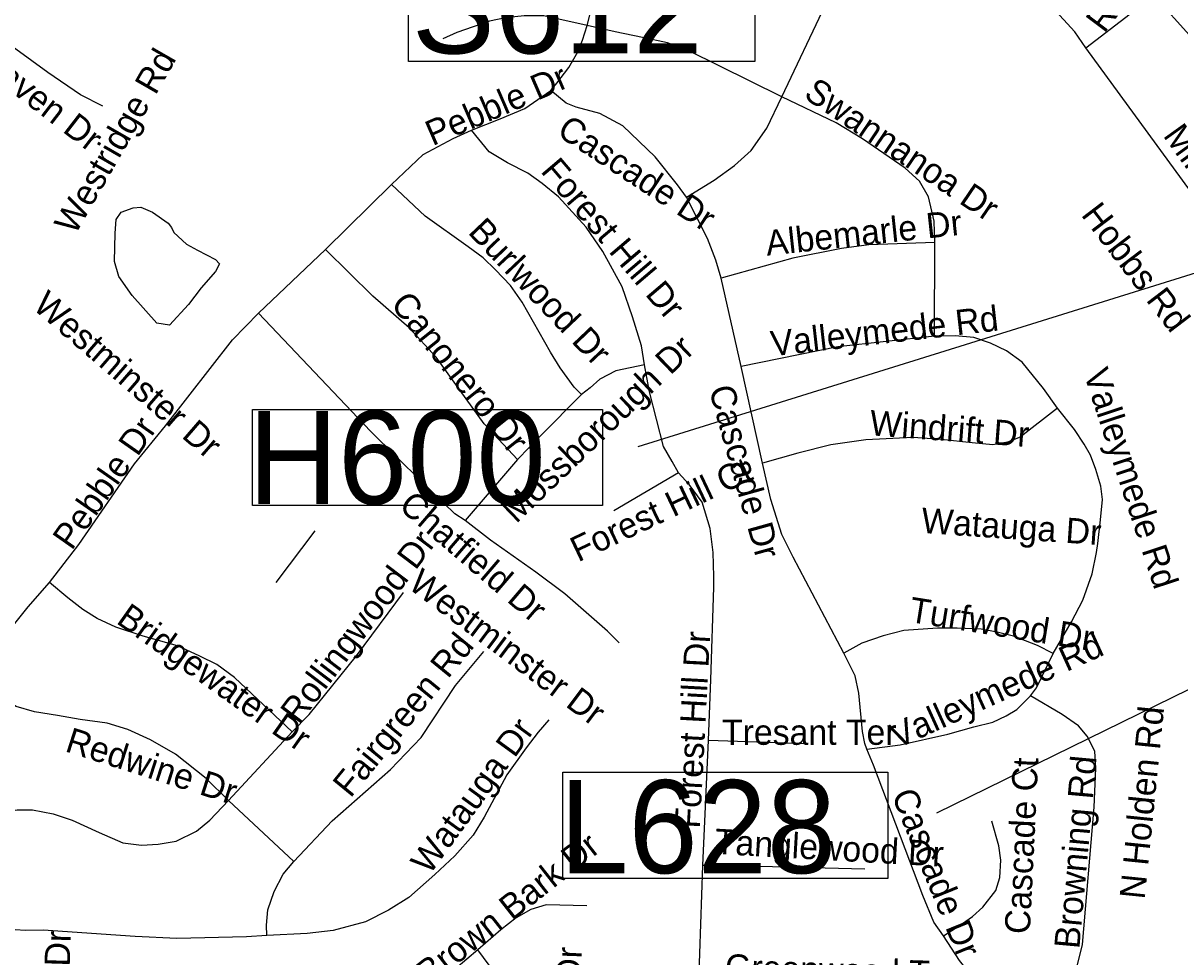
# Model space of a CAD drawing. Extents: x 1662474 to 1856135, y 779280 to 917889.
# Drawn here: x 1746543 to 1750894, y 854722 to 858234 of the extents above; entities that cross this region are included whole.
import ezdxf

# ---------------------------------------------------------------- set-up
doc = ezdxf.new("R2010")
doc.units = 0
for name, color, linetype in [('Exist Hydrographic Pond Under 1500 Sq Ft', 7, 'Continuous'), ('Exist Road Non-System Structure Non-Sys NCDOT Number Label', 7, 'Continuous'), ('Exist Road Non-System Type 51', 7, 'Continuous'), ('Exist Road Non-System Type 51 Label', 7, 'Continuous'), ('Exist Road Secondary Structure Culvert Number Label', 7, 'Continuous'), ('Exist Road Secondary Structure Ovrhead Sign Number Label', 7, 'Continuous')]:
    doc.layers.add(name, color=color, linetype=linetype)

msp = doc.modelspace()

# ---------------------------------------------------------------- linework, layer by layer
at = {"layer": 'Exist Hydrographic Pond Under 1500 Sq Ft'}
msp.add_lwpolyline([(1747165.7, 857175.8), (1747093.5, 857097.4), (1747046, 857105.7), (1746953.1, 857208.8), (1746903.5, 857281.1), (1746887, 857336.8), (1746889.1, 857444.1), (1746893.2, 857495.7), (1746911.8, 857522.5), (1746957.2, 857539), (1746986.1, 857541.1), (1747029.5, 857522.5), (1747089.3, 857481.2), (1747101.7, 857464.7), (1747110, 857446.1), (1747157.5, 857402.8), (1747198.8, 857380.1), (1747266.9, 857345), (1747281.4, 857328.5), (1747266.9, 857299.6), (1747213.2, 857237.7), (1747165.7, 857175.8)], dxfattribs=at)
at = {"layer": 'Exist Road Non-System Structure Non-Sys NCDOT Number Label'}
msp.add_line((1752263, 857702.4), (1748855.4, 856640.1), dxfattribs=at)
msp.add_lwpolyline([(1747406, 856780.1), (1748723.1, 856780.1), (1748723.1, 856419), (1747406, 856419)], close=True, dxfattribs=at)
at = {"layer": 'Exist Road Non-System Type 51'}
for p, q in [((1748665.4, 858225.1), (1748758.1, 858609.6)), ((1749397.6, 857956.4), (1749561.8, 858303)), ((1747680.4, 857382.4), (1747929.2, 857626.7)), ((1747429.2, 857142.9), (1747680.4, 857382.4)), ((1749971.8, 857055.9), (1749973, 857408.4)), ((1749243.6, 856942.7), (1749168.6, 857275)), ((1749323.9, 856578.4), (1749243.6, 856942.7)), ((1748403.2, 856592.9), (1748206.4, 856362.7)), ((1749008.2, 856542.7), (1748765.4, 856399.4)), ((1747494.9, 856130.1), (1747641.9, 856324.1)), ((1749630, 855863.7), (1749439.6, 856224.9)), ((1747315.9, 855310.4), (1747555.2, 855567.9)), ((1749100.1, 855065.9), (1749120.9, 855536.7)), ((1749120.9, 855536.7), (1749485.4, 855524.1)), ((1747561.5, 855080), (1747315.9, 855310.4)), ((1749084.4, 854612.9), (1749100.1, 855065.9))]:
    msp.add_line(p, q, dxfattribs=at)
for points in [[(1750541, 858140.4), (1750499.2, 858200.7), (1750414, 858293.4), (1750327.4, 858373.7), (1750212.9, 858466.2), (1750123.1, 858523.5), (1750034.6, 858579.9)], [(1750541, 858140.4), (1750707.6, 858268.4), (1750753.4, 858307), (1750792.9, 858342.4)], [(1751444.1, 858086), (1751144.1, 858081), (1751090.9, 858086.2), (1751038.1, 858107), (1750980.6, 858137.4), (1750942, 858175.8), (1750792.9, 858342.4)], [(1746842.9, 857920.9), (1746759.4, 857964.4), (1746636.6, 858047.9), (1746347.9, 858257.4)], [(1748665.4, 858225.1), (1748502.1, 858261.6), (1748428.4, 858261.4), (1748357.4, 858254.2), (1748296.9, 858240.6), (1748175.1, 858198.9), (1748121.9, 858174.7)], [(1748528.1, 857980.2), (1748550.2, 858008.2), (1748595.9, 858066.6), (1748630, 858126.2), (1748647.9, 858169.7), (1748665.4, 858225.1)], [(1749397.6, 857956.4), (1749044.6, 858131.1), (1748966.5, 858159.2), (1748872.8, 858179.9), (1748769.6, 858200.9), (1748665.4, 858225.1)], [(1751269.4, 857191.2), (1751138.9, 857321.7), (1750541, 858140.4)], [(1748230.2, 857830.9), (1748337.6, 857874.2), (1748430.2, 857912.5), (1748528.1, 857980.2)], [(1749038.4, 857578.9), (1749005.1, 857625.9), (1748920.6, 857731.1), (1748798.8, 857846.9), (1748712.4, 857893.4), (1748622.9, 857917.8), (1748585.6, 857933.2), (1748528.1, 857980.2)], [(1749038.4, 857578.9), (1749142.6, 857642.7), (1749218.6, 857698.1), (1749281.1, 857754.2), (1749341.2, 857838.5), (1749397.6, 857956.4)], [(1749973, 857408.4), (1749970.4, 857488.9), (1749948.9, 857580.2), (1749914.5, 857639.5), (1749860.4, 857688.6), (1749700.9, 857798.6), (1749601.9, 857858.2), (1749397.6, 857956.4)], [(1747929.2, 857626.7), (1748048.1, 857739.8), (1748160.5, 857799.9), (1748230.2, 857830.9)], [(1748879.9, 856947.9), (1748868.6, 857019.6), (1748835.2, 857129), (1748796.6, 857241.9), (1748723.6, 857375), (1748661, 857466.6), (1748557.4, 857580.2), (1748495.9, 857629.9), (1748441.9, 857669.7), (1748364.6, 857708.2), (1748295.9, 857750), (1748230.2, 857830.9)], [(1748643.6, 856836.4), (1748615.9, 856864.5), (1748563.6, 856936.7), (1748527.1, 856995.7), (1748420, 857184.7), (1748376.1, 857246.9), (1748320, 857306.2), (1748273.9, 857351.1), (1748216.9, 857392.2), (1748055.2, 857507.2), (1747929.2, 857626.7)], [(1749168.6, 857275), (1749148.9, 857341.9), (1749117.6, 857423.5), (1749077, 857503.1), (1749038.4, 857578.9)], [(1748403.2, 856592.9), (1748277.2, 856727.2), (1748096.9, 856976.9), (1747995.9, 857087.4), (1747858.4, 857207.2), (1747680.4, 857382.4)], [(1749973, 857408.4), (1749724.2, 857399.9), (1749621.9, 857386.5), (1749438.4, 857349.8), (1749168.6, 857275)], [(1747079.4, 856718.6), (1747330.4, 857042.4), (1747429.2, 857142.9)], [(1748206.4, 856362.7), (1748166.8, 856388.7), (1748042.9, 856508.6), (1747850.2, 856698.9), (1747429.2, 857142.9)], [(1749971.8, 857055.9), (1749607.1, 857016.7), (1749243.6, 856942.7)], [(1750433.4, 856785.2), (1750381.4, 856859.2), (1750300.4, 856958.2), (1750242.1, 857000.7), (1750182.5, 857029.9), (1750118.9, 857051.9), (1750049.1, 857057.9), (1749971.8, 857055.9)], [(1748879.9, 856947.9), (1748772.8, 856925.9), (1748712.4, 856894.4), (1748675.9, 856862.4), (1748643.6, 856836.4)], [(1749008.2, 856542.7), (1748984.4, 856584.4), (1748952.1, 856641.9), (1748899.9, 856846.4), (1748879.9, 856947.9)], [(1748643.6, 856836.4), (1748490.6, 856682.4), (1748403.2, 856592.9)], [(1750433.4, 856785.2), (1750294, 856676.2), (1750246.2, 856658.2), (1750190.9, 856647.7), (1750112.9, 856655), (1749995.9, 856667.7), (1749890.6, 856675), (1749713.4, 856666.9), (1749581.1, 856648.2), (1749457.2, 856615.9), (1749323.9, 856578.4)], [(1750580.6, 856242.4), (1750585.4, 856276.9), (1750595.9, 856365.5), (1750603.4, 856442.4), (1750597.1, 856492.6), (1750578.2, 856555), (1750557.5, 856608.9), (1750534.6, 856650.6), (1750498.2, 856704.9), (1750433.4, 856785.2)], [(1746641.9, 856130.4), (1746753.1, 856273.2), (1746962.6, 856576.2), (1747079.4, 856718.6)], [(1749439.6, 856224.9), (1749397.6, 856310.4), (1749355.1, 856441.9), (1749323.9, 856578.4)], [(1749141.2, 856111.8), (1749140.8, 856152.9), (1749138.6, 856242.4), (1749127.9, 856333.5), (1749097.8, 856431.4), (1749048.9, 856498.1), (1749008.2, 856542.7)], [(1748785.4, 855903.4), (1748741.6, 855946.9), (1748580.4, 856086.9), (1748472, 856168.7), (1748301.1, 856289.7), (1748206.4, 856362.7)], [(1750417.9, 855862.4), (1750486.6, 855981.9), (1750529.6, 856063.4), (1750564.4, 856162.9), (1750580.6, 856242.4)], [(1746358.4, 855785.5), (1746562.6, 856038.8), (1746641.9, 856130.4)], [(1747555.2, 855567.9), (1747338.6, 855772.9), (1747272, 855820.9), (1747207.5, 855853.2), (1747124, 855891.8), (1746994.9, 855928), (1746891.8, 855961.9), (1746821.9, 855994.7), (1746767.9, 856028.2), (1746711.6, 856072.1), (1746641.9, 856130.4)], [(1747555.2, 855567.9), (1747618.8, 855633.8), (1747797.8, 855854.2), (1747974.1, 856091.8)], [(1749120.9, 855536.7), (1749129.8, 855763.2), (1749141.2, 856111.8)], [(1750417.9, 855862.4), (1750358.6, 855892.9), (1750268, 855928), (1750206.6, 855943.5), (1750146.2, 855954), (1750056.5, 855958.2), (1749982.2, 855958.4), (1749856.2, 855949), (1749778, 855929.4), (1749697.6, 855901.2), (1749630, 855863.7)], [(1747561.5, 855080), (1747705.4, 855233.5), (1747925, 855426.2), (1748040.8, 855547.2), (1748170.1, 855743), (1748276.1, 855870.2)], [(1749716.4, 855503.4), (1749709.2, 855524.1), (1749699.9, 855569), (1749686.4, 855713.6), (1749672.8, 855778.4), (1749630, 855863.7)], [(1750332.6, 855704.2), (1750355.1, 855733.2), (1750417.9, 855862.4)], [(1747315.9, 855310.4), (1747231.4, 855392.9), (1747116.6, 855484.4), (1747021.9, 855537.8), (1746937.6, 855576.4), (1746859.4, 855600.2), (1746757.4, 855614.7), (1746672, 855629.6), (1746586.5, 855644), (1746516.6, 855663.7), (1746455.2, 855698.1), (1746358.4, 855785.5)], [(1749716.4, 855503.4), (1749841.5, 855518.9), (1750020.8, 855559.5), (1750118.9, 855586.6), (1750190.9, 855604.7), (1750241, 855628), (1750280.6, 855652.2), (1750332.6, 855704.2)], [(1750384.6, 854398.4), (1750442.1, 854504.9), (1750473, 854569.2), (1750494.5, 854631.7), (1750527.4, 854768.4), (1750571.4, 855285.2), (1750578.5, 855431.2), (1750574.4, 855494.9), (1750545.4, 855551.9), (1750512.9, 855590.5), (1750451.2, 855633), (1750332.6, 855704.2)], [(1748521.1, 855613.6), (1748480.6, 855566.9), (1748435.5, 855507.6), (1748362.6, 855406.2), (1748277.2, 855246.9), (1748235.5, 855180.2), (1748166.5, 855102.4), (1748091.4, 855031.4), (1747993.9, 854944.6), (1747917.9, 854896.9), (1747831.4, 854854), (1747709.6, 854820.7), (1747611.6, 854809.2), (1747459.4, 854802.1)], [(1750004.5, 854800.8), (1749969.1, 854853), (1749927.1, 854952.2), (1749741.5, 855443), (1749716.4, 855503.4)], [(1746109.6, 855152.4), (1746373.1, 855250.1), (1746450, 855263.8), (1746520.9, 855274.5), (1746579.1, 855275.2), (1746656.2, 855259.2), (1746728.1, 855236.4), (1746829.2, 855189.7), (1746918.8, 855151.1), (1746988.6, 855141.9), (1747051, 855146.2), (1747118.8, 855156.4), (1747195.9, 855194.9), (1747245, 855235.7), (1747315.9, 855310.4)], [(1750004.5, 854800.8), (1750063.9, 854838.5), (1750114, 854873.7), (1750153.4, 854909.2), (1750201.6, 854971.9), (1750216.4, 855020.7), (1750220.2, 855085.8), (1750213.4, 855139.1), (1750186.6, 855232.5)], [(1747459.4, 854802.1), (1747458.1, 854841.4), (1747464.1, 854898.9), (1747487.5, 854967.4), (1747521.9, 855032.5), (1747561.5, 855080)], [(1749709.2, 855052.2), (1749162.2, 855065.6), (1749100.1, 855065.9)], [(1748663.4, 854914.4), (1748510.9, 854917.5), (1748453.4, 854899.9), (1748398, 854868.8), (1748339.8, 854823), (1748253.4, 854748.8)], [(1747459.4, 854802.1), (1747383.4, 854797.1), (1747121.9, 854790.5), (1746964.6, 854798.1), (1746618.8, 854821.8), (1746552.1, 854821.5), (1746395.9, 854831.4), (1746319.9, 854828), (1746235.6, 854807.9)], [(1750384.6, 854398.4), (1750304.2, 854456.9), (1750221.9, 854529.9), (1750149.1, 854602.9), (1750064.9, 854708.1), (1750004.5, 854800.8)], [(1748253.4, 854748.8), (1748170.9, 854678.2), (1748121.9, 854648.5), (1748065.8, 854628), (1748007.4, 854616.5), (1747878.4, 854606)], [(1748229.2, 853663.2), (1748266, 853763.2), (1748283.9, 853828.1), (1748303, 853950.6), (1748310.1, 854023.1), (1748335.2, 854591.6), (1748331.4, 854627.8), (1748317.9, 854661.4), (1748253.4, 854748.8)]]:
    msp.add_lwpolyline(points, dxfattribs=at)
at = {"layer": 'Exist Road Secondary Structure Culvert Number Label'}
msp.add_line((1752868.7, 856679.9), (1749978.2, 855262.5), dxfattribs=at)
msp.add_lwpolyline([(1748573, 855417.1), (1749795.8, 855417.1), (1749795.8, 855016.9), (1748573, 855016.9)], close=True, dxfattribs=at)
at = {"layer": 'Exist Road Secondary Structure Ovrhead Sign Number Label'}
msp.add_lwpolyline([(1747992.9, 858484), (1749295.5, 858484), (1749295.5, 858089.1), (1747992.9, 858089.1)], close=True, dxfattribs=at)

# ---------------------------------------------------------------- texts
at = {"layer": 'Exist Road Non-System Structure Non-Sys NCDOT Number Label'}
msp.add_text('H600', height=350, dxfattribs=at).set_placement((1747390, 856425.1))
at = {"layer": 'Exist Road Non-System Type 51 Label'}
for s, rotation, p in [('Red Forest Rd', 53.1535, (1750609.9, 858192.4)), ('Rock Haven Dr', 322.3647, (1746112, 858271.3)), ('Westridge Rd', 60.1102, (1746738.4, 857433.5)), ('Pebble Dr', 23.4404, (1748083.1, 857770.5)), ('Swannanoa Dr', 325.86, (1749475, 857955.5)), ('Cascade Dr', 326.6812, (1748546, 857814.5)), ('Milan Rd', 305.6792, (1750828.6, 857810.7)), ('Forest Hill Dr', 310.3848, (1748486.8, 857675.5)), ('Hobbs Rd', 307.3326, (1750520, 857512.4)), ('Albemarle Dr', 6.1446, (1749341.3, 857358.8)), ('Burlwood Dr', 313.5407, (1748213.1, 857445)), ('Westminster Dr', 319.1775, (1746575, 857162.1)), ('Canonero Dr', 308.723, (1747922.3, 857175.2)), ('Valleymede Rd', 6.4993, (1749360.4, 856980.4)), ('Mossborough Dr', 43.8945, (1748397.7, 856349.1)), ('Valleymede Rd', 288.1675, (1750531.2, 856916.9)), ('Cascade Dr', 285.6087, (1749121.9, 856857.7)), ('Windrift Dr', 355.7171, (1749725, 856683.9)), ('Pebble Dr', 54.9817, (1746726.1, 856247.4)), ('Forest Hill Ct', 25.3586, (1748631, 856205.1)), ('Chatfield Dr', 319.4001, (1747951.5, 856410.1)), ('Watauga Dr', 356.0803, (1749919.3, 856316.6)), ('Rollingwood Dr', 52.8844, (1747580, 855592.9)), ('Westminster Dr', 323.113, (1747986.8, 856111.5)), ('Turfwood Dr', 350.9179, (1749872, 855982.2)), ('Bridgewater Dr', 324.7383, (1746889.6, 855979.4)), ('Fairgreen Rd', 50.7249, (1747774.4, 855316.7)), ('Forest Hill Dr', 86.9623, (1749088.7, 855203.1)), ('Valleymede Rd', 24.4123, (1749831, 855503.8)), ('N Holden Rd', 84.1929, (1750761.7, 854936.2)), ('Watauga Dr', 54.0021, (1748071.8, 855026.9)), ('Redwine Dr', 342.2593, (1746697.1, 855495.9)), ('Cascade Ct', 87.2083, (1750329.7, 854806)), ('Browning Rd', 84.8533, (1750515.9, 854749.8)), ('Cascade Dr', 292.1176, (1749808.5, 855331.5)), ('Tanglewood Dr', 356.7794, (1749143.2, 855109.4)), ('Brown Bark Dr', 38.2303, (1748071.4, 854611)), ('Winview Dr', 88.1979, (1746702.5, 854176.4)), ('Westminster Dr', 88.044, (1748615, 853882.7)), ('Greenwood Ter', 358.1222, (1749182.2, 854637.6))]:
    msp.add_text(s, height=95, rotation=rotation, dxfattribs=at).set_placement(p)
msp.add_text('Tresant Ter', height=95, dxfattribs=at).set_placement((1749172.1, 855519.3))
at = {"layer": 'Exist Road Secondary Structure Culvert Number Label'}
msp.add_text('L628', height=350, dxfattribs=at).set_placement((1748560, 855036.6))
at = {"layer": 'Exist Road Secondary Structure Ovrhead Sign Number Label'}
msp.add_text('S612', height=350, dxfattribs=at).set_placement((1748005.4, 858119.7))

doc.saveas('drawing.dxf')
